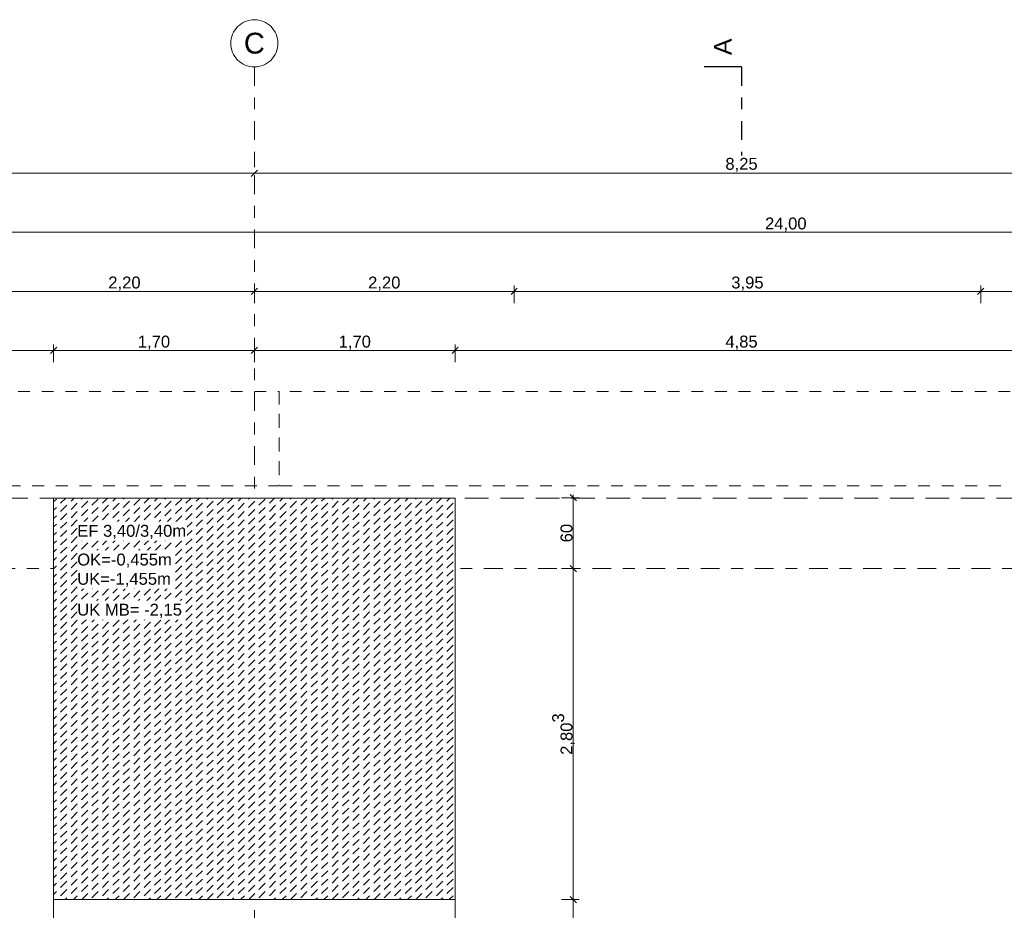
# Model space of a CAD drawing. Header units: metres. Extents: x -273 to 6, y -183 to 13.
# Tile 371 of 379: x -18.91 to -10.57, y -3.34 to 4.2. Entities that reach past the tile are written whole.
import ezdxf

# ---------------------------------------------------------------- set-up
doc = ezdxf.new("R2010")
doc.units = ezdxf.units.M
doc.header["$LTSCALE"] = 0.05
doc.header["$PDMODE"] = 1
doc.header["$PDSIZE"] = -2
for name, pattern in [('ISO-03 Gestrichelt mit Abstand-3', [1.524, 0.6096, -0.9144]), ('Linienart-53', [5.291531, 3.175, -1.058062, 0.352704, -0.705764]), ('Linienart-Gestrichelt mit Abstand', [6, 4, -2])]:
    doc.linetypes.add(name, pattern=pattern)
doc.layers.get('0').update_dxf_attribs({"lineweight": 25})
for name, color, linetype, lineweight, true_color in [('00 -Bauelemente -Beton unbewehrt', 7, 'Continuous', 9, 0xf7e06e), ('30 -32 Gründung- 2 Flachgründungen u. Bodenplatten', 7, 'Continuous', 9, 0xff6633), ('70 -72 Beschriftung- 1 Beschriftung allgemein', 7, 'Continuous', 9, 0xff6633), ('70 -76 Bemaßung- 2 Allgemein', 7, 'Continuous', 5, 0x6666cc)]:
    doc.layers.add(name, color=color, linetype=linetype, lineweight=lineweight, true_color=true_color)
for name, color, linetype, lineweight in [('70 -71 Achsen- 1 Gebäudeachsen', 7, 'Linienart-53', 18), ('70 -72 Beschriftung- 6 Schnittverläufe', 7, 'Linienart-53', 25), ('Keine', 7, 'Continuous', 9)]:
    doc.layers.add(name, color=color, linetype=linetype, lineweight=lineweight)
doc.styles.add('Arial', font='arial.ttf')
doc.dimstyles.new('k+k_klein', dxfattribs={"dimtxt": 0.100689, "dimasz": 0.05302, "dimexe": 0.05, "dimexo": 0.15, "dimgap": 0.005, "dimtad": 1, "dimdec": 3, "dimtxsty": 'Arial', "dimblk": 'VW_SLASH-2', "dimblk1": 'VW_SLASH-2', "dimblk2": 'VW_SLASH-2', "dimcen": 0, "dimdle": 0.025, "dimadec": 3, "dimazin": 0, "dimtfac": 0.75, "dimtdec": 3, "dimtix": 1, "dimtmove": 0, "dimatfit": 0, "dimldrblk": 'VW_FILLEDARROW', "dimfxl": 0.1, "dimfxlon": 1, "dimfrac": 2, "dimtolj": 1, "dimarcsym": 0})

# ---------------------------------------------------------------- blocks, each defined once
blk = doc.blocks.new('Gruppe-7')
at = {"layer": 'Keine', "color": 7, "linetype": 'Continuous', "lineweight": 25, "transparency": 33554687}
blk.add_line((-12.796, 3.8), (-13.1135, 3.8), dxfattribs=at)
at = {"color": 255, "linetype": 'Continuous', "lineweight": 5, "transparency": 33554687}
blk.add_wipeout([(-12.833, 4.0454), (-12.833, 3.9), (-13.0765, 3.9), (-13.0765, 4.0454)], dxfattribs=at).dxf.layer = 'Keine'
at = {"layer": 'Keine', "color": 7, "transparency": 33554687, "extrusion": (0, 0, -1), "insert": (-12.9547, 3.9), "char_height": 0.151, "attachment_point": 6, "text_direction": (0, -1, 0), "line_spacing_factor": 0.970891, "style": 'Arial'}
blk.add_mtext('A', dxfattribs=at)
blk = doc.blocks.new('Gruppe-9')
at = {"layer": '70 -72 Beschriftung- 6 Schnittverläufe', "transparency": 33554687}
blk.add_line((-12.796, 3.8), (-12.796, 3.05), dxfattribs=at)
at = {"layer": '70 -72 Beschriftung- 6 Schnittverläufe', "color": 7, "transparency": 33554687}
blk.add_blockref('Gruppe-7', (0, 0), dxfattribs=at)
blk = doc.blocks.new('_Achsen (3D)')
at = {"layer": '70 -71 Achsen- 1 Gebäudeachsen', "transparency": 33554687}
blk.add_line((-179.668, -0.447), (3.826, -0.447), dxfattribs=at)
at = {"color": 255, "transparency": 33554687}
blk.add_wipeout([(-16.921, 4.2), (-16.9014, 4.199), (-16.882, 4.1961), (-16.8629, 4.1913), (-16.8445, 4.1847), (-16.8267, 4.1763), (-16.8099, 4.1663), (-16.7941, 4.1546), (-16.7796, 4.1414), (-16.7664, 4.1268), (-16.7547, 4.1111), (-16.7446, 4.0942), (-16.7362, 4.0765), (-16.7296, 4.058), (-16.7248, 4.039), (-16.722, 4.0196), (-16.721, 4), (-16.722, 3.9804), (-16.7248, 3.9609), (-16.7296, 3.9419), (-16.7362, 3.9234), (-16.7446, 3.9057), (-16.7547, 3.8888), (-16.7664, 3.8731), (-16.7796, 3.8585), (-16.7941, 3.8454), (-16.8099, 3.8337), (-16.8267, 3.8236), (-16.8445, 3.8152), (-16.8629, 3.8086), (-16.882, 3.8038), (-16.9014, 3.8009), (-16.921, 3.8), (-16.9406, 3.8009), (-16.96, 3.8038), (-16.9791, 3.8086), (-16.9975, 3.8152), (-17.0153, 3.8236), (-17.0321, 3.8337), (-17.0479, 3.8454), (-17.0624, 3.8585), (-17.0756, 3.8731), (-17.0873, 3.8888), (-17.0974, 3.9057), (-17.1058, 3.9234), (-17.1124, 3.9419), (-17.1172, 3.9609), (-17.12, 3.9804), (-17.121, 4), (-17.12, 4.0196), (-17.1172, 4.039), (-17.1124, 4.058), (-17.1058, 4.0765), (-17.0974, 4.0942), (-17.0873, 4.1111), (-17.0756, 4.1268), (-17.0624, 4.1414), (-17.0479, 4.1546), (-17.0321, 4.1663), (-17.0153, 4.1763), (-16.9975, 4.1847), (-16.9791, 4.1913), (-16.96, 4.1961), (-16.9406, 4.199)], dxfattribs=at).dxf.layer = 'Keine'
at = {"layer": '70 -71 Achsen- 1 Gebäudeachsen', "transparency": 33554687}
blk.add_line((-16.921, 3.8), (-16.921, -46.172), dxfattribs=at)
at = {"layer": 'Keine', "transparency": 33554687, "flags": 128}
blk.add_lwpolyline([(-16.921, 4.2), (-16.9014, 4.199), (-16.882, 4.1961), (-16.8629, 4.1913), (-16.8445, 4.1847), (-16.8267, 4.1763), (-16.8099, 4.1663), (-16.7941, 4.1546), (-16.7796, 4.1414), (-16.7664, 4.1268), (-16.7547, 4.1111), (-16.7446, 4.0942), (-16.7362, 4.0765), (-16.7296, 4.058), (-16.7248, 4.039), (-16.722, 4.0196), (-16.721, 4), (-16.722, 3.9804), (-16.7248, 3.9609), (-16.7296, 3.9419), (-16.7362, 3.9234), (-16.7446, 3.9057), (-16.7547, 3.8888), (-16.7664, 3.8731), (-16.7796, 3.8585), (-16.7941, 3.8454), (-16.8099, 3.8337), (-16.8267, 3.8236), (-16.8445, 3.8152), (-16.8629, 3.8086), (-16.882, 3.8038), (-16.9014, 3.8009), (-16.921, 3.8), (-16.9406, 3.8009), (-16.96, 3.8038), (-16.9791, 3.8086), (-16.9975, 3.8152), (-17.0153, 3.8236), (-17.0321, 3.8337), (-17.0479, 3.8454), (-17.0624, 3.8585), (-17.0756, 3.8731), (-17.0873, 3.8888), (-17.0974, 3.9057), (-17.1058, 3.9234), (-17.1124, 3.9419), (-17.1172, 3.9609), (-17.12, 3.9804), (-17.121, 4), (-17.12, 4.0196), (-17.1172, 4.039), (-17.1124, 4.058), (-17.1058, 4.0765), (-17.0974, 4.0942), (-17.0873, 4.1111), (-17.0756, 4.1268), (-17.0624, 4.1414), (-17.0479, 4.1546), (-17.0321, 4.1663), (-17.0153, 4.1763), (-16.9975, 4.1847), (-16.9791, 4.1913), (-16.96, 4.1961), (-16.9406, 4.199)], close=True, dxfattribs=at)
at = {"layer": '70 -72 Beschriftung- 6 Schnittverläufe'}
blk.add_blockref('Gruppe-9', (0, 0), dxfattribs=at)
at = {"layer": 'Keine', "transparency": 33554687, "insert": (-16.921, 4), "char_height": 0.1762, "attachment_point": 5, "line_spacing_factor": 0.970891, "style": 'Arial'}
blk.add_mtext('C', dxfattribs=at)
blk = doc.blocks.new('Gruppe-2166')
at = {"layer": '30 -32 Gründung- 2 Flachgründungen u. Bodenplatten', "flags": 128}
blk.add_lwpolyline([(-18.621, 0.1499), (-15.221, 0.1499), (-15.221, -3.2501), (-18.621, -3.2501)], close=True, dxfattribs=at)
at = {"color": 255}
for points in [[(-18.421, -0.2123), (-17.4926, -0.2123), (-17.4926, -0.0501), (-18.421, -0.0501)], [(-18.421, -0.618), (-17.6142, -0.618), (-17.6142, -0.2935), (-18.421, -0.2935)]]:
    blk.add_wipeout(points, dxfattribs=at).dxf.layer = '70 -72 Beschriftung- 1 Beschriftung allgemein'
at = {"layer": '70 -72 Beschriftung- 1 Beschriftung allgemein', "attachment_point": 1, "line_spacing_factor": 0.970891, "style": 'Arial'}
for s, insert, char_height in [('EF 3,40/3,40m', (-18.421, -0.0771), 0.100689), ('OK=-0,455m\\PUK=-1,455m', (-18.421, -0.3205), 0.10069)]:
    blk.add_mtext(s, dxfattribs=dict(at, insert=insert, char_height=char_height))
blk = doc.blocks.new('Gruppe-2490')
at = {"layer": 'Keine', "color": 7, "linetype": 'ISO-03 Gestrichelt mit Abstand-3', "lineweight": 9, "flags": 128}
for points in [[(-53.0011, 0.253), (-16.7111, 0.253), (-16.7111, 1.053), (-53.0011, 1.053)], [(-53.0011, 0.253), (-16.7111, 0.253), (-16.7111, 1.053), (-53.0011, 1.053)], [(2.079, 1.053), (-16.7111, 1.053), (-16.7111, 0.253), (2.079, 0.253)], [(2.079, 1.053), (-16.7111, 1.053), (-16.7111, 0.253), (2.079, 0.253)]]:
    blk.add_lwpolyline(points, close=True, dxfattribs=at)
blk = doc.blocks.new('_FU_2D LP5 (2D)')
at = {"color": 255}
blk.add_wipeout([(-18.62099996, 0.149948), (-15.22099996, 0.149948), (-15.22099996, -3.250052), (-18.62099996, -3.250052)], dxfattribs=at).dxf.layer = '00 -Bauelemente -Beton unbewehrt'
at = {"layer": '00 -Bauelemente -Beton unbewehrt', "linetype": 'Continuous', "lineweight": 9}
h = blk.add_hatch(dxfattribs=at)
h.set_pattern_fill('Unbew_ Beton1 1mm SRF', style=0, pattern_type=2)
h.set_pattern_definition([(45, (0, 0), (0.08838828, 0.01767774), [0.075, -0.05])])
h.paths.add_polyline_path([(-18.62099996, 0.149948), (-15.22099996, 0.149948), (-15.22099996, -3.250052), (-18.62099996, -3.250052)])
at = {"layer": '00 -Bauelemente -Beton unbewehrt', "flags": 128}
blk.add_lwpolyline([(-18.62099996, 0.149948), (-15.22099996, 0.149948), (-15.22099996, -3.250052), (-18.62099996, -3.250052)], close=True, dxfattribs=at)
at = {"layer": 'Keine', "color": 1, "linetype": 'Linienart-Gestrichelt mit Abstand', "lineweight": 9, "true_color": 0xff0000, "flags": 128}
blk.add_lwpolyline([(6.03999377, -134.70913897), (4.10766281, -139.37286792), (2.43021044, -143.26963359), (0.229042, -148.18933714), (-1.94395765, -152.85045285), (-2.56993827, -154.15978267), (-4.36668217, -157.84024419, -0.1218666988), (-4.98756345, -158.57331042), (-24.20773646, -172.45584859, 0.2343426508), (-30.81423496, -181.88107792), (-30.81423496, -181.88107792, -0.1382747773), (-50.04185585, -181.32068598), (-50.04185585, -181.32068598), (-63.53399243, -176.93721776), (-98.52806435, -165.50668377), (-148.4236418, -149.2972654), (-209.68205216, -128.62056047), (-249.49758002, -116.74073979), (-271.8563458, -111.07977166), (-272.63374696, -110.30237051), (-272.63374694, -44.20319881), (-268.39909651, 0.15100107), (-267.46628238, 0.15012673), (-197.75478142, 0.14986172), (5.97600004, 0.14995802), (6.00607638, -63.16005056)], format="xyb", close=True, dxfattribs=at)
at = {"layer": '30 -32 Gründung- 2 Flachgründungen u. Bodenplatten', "color": 7}
blk.add_blockref('Gruppe-2166', (0, 0), dxfattribs=at)
at = {"layer": '30 -32 Gründung- 2 Flachgründungen u. Bodenplatten', "flags": 128}
blk.add_lwpolyline([(-18.62099996, -3.250052), (-15.22099996, -3.250052), (-15.22099996, -6.14704198), (-18.62099996, -6.14704198)], close=True, dxfattribs=at)
at = {"layer": '70 -72 Beschriftung- 1 Beschriftung allgemein', "color": 7}
blk.add_blockref('Gruppe-2490', (0, 0), dxfattribs=at)
blk = doc.blocks.new('VW_SLASH-2')
at = {"color": 0, "linetype": 'ByBlock', "lineweight": -2, "transparency": 16777216}
blk.add_line((0.47, 0), (-1, 0), dxfattribs=at)
at = {"color": 0, "lineweight": 5, "transparency": 16777216, "flags": 128}
blk.add_lwpolyline([(0.5, 0.5), (-0.5, -0.5)], dxfattribs=at)
blk = doc.blocks.new('*D2813')
at = {"layer": '70 -76 Bemaßung- 2 Allgemein', "color": 0, "lineweight": -2}
for p, q in [((-25.171, 3.05), (-25.171, 2.95)), ((-16.921, 3.05), (-16.921, 2.95)), ((-16.974, 2.9), (-25.118, 2.9))]:
    blk.add_line(p, q, dxfattribs=at)
at = {"layer": 'Defpoints', "color": 0}
for p in [(-25.171, 2.9), (-25.171, 2.9), (-16.921, 2.9)]:
    blk.add_point(p, dxfattribs=at)
at = {"layer": '70 -76 Bemaßung- 2 Allgemein', "color": 0, "lineweight": -2, "xscale": 0.05302001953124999, "yscale": 0.05302001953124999, "zscale": 0.05302001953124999, "rotation": 180}
blk.add_blockref('VW_SLASH-2', (-25.171, 2.9), dxfattribs=at)
at = {"layer": '70 -76 Bemaßung- 2 Allgemein', "color": 0, "lineweight": -2, "xscale": 0.05302001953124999, "yscale": 0.05302001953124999, "zscale": 0.05302001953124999}
blk.add_blockref('VW_SLASH-2', (-16.921, 2.9), dxfattribs=at)
at = {"layer": '70 -76 Bemaßung- 2 Allgemein', "color": 0, "insert": (-21.046, 2.9704), "char_height": 0.10069, "attachment_point": 5, "style": 'Arial'}
blk.add_mtext('\\A1;8,25', dxfattribs=at)
blk = doc.blocks.new('VW_FILLEDARROW')
at = {"linetype": 'Continuous', "lineweight": 0, "transparency": 16777216}
blk.add_hatch(color=0, dxfattribs=at).paths.add_polyline_path([(-2.83, 0.76), (0, 0), (-2.83, -0.76)])
at = {"color": 0, "lineweight": 5, "transparency": 16777216, "flags": 128}
blk.add_lwpolyline([(-2.83, 0.76), (0, 0), (-2.83, -0.76)], close=True, dxfattribs=at)
blk = doc.blocks.new('*D2814')
at = {"layer": '70 -76 Bemaßung- 2 Allgemein', "color": 0, "lineweight": -2}
for p, q in [((-16.921, 3.05), (-16.921, 2.95)), ((-8.671, 3.05), (-8.671, 2.95)), ((-8.724, 2.9), (-16.868, 2.9))]:
    blk.add_line(p, q, dxfattribs=at)
at = {"layer": 'Defpoints', "color": 0}
for p in [(-16.921, 2.9), (-16.921, 2.9), (-8.671, 2.9)]:
    blk.add_point(p, dxfattribs=at)
at = {"layer": '70 -76 Bemaßung- 2 Allgemein', "color": 0, "lineweight": -2, "xscale": 0.05302001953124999, "yscale": 0.05302001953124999, "zscale": 0.05302001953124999, "rotation": 180}
blk.add_blockref('VW_SLASH-2', (-16.921, 2.9), dxfattribs=at)
at = {"layer": '70 -76 Bemaßung- 2 Allgemein', "color": 0, "lineweight": -2, "xscale": 0.05302001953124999, "yscale": 0.05302001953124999, "zscale": 0.05302001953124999}
blk.add_blockref('VW_SLASH-2', (-8.671, 2.9), dxfattribs=at)
at = {"layer": '70 -76 Bemaßung- 2 Allgemein', "color": 0, "insert": (-12.796, 2.9704), "char_height": 0.10069, "attachment_point": 5, "style": 'Arial'}
blk.add_mtext('\\A1;8,25', dxfattribs=at)
blk = doc.blocks.new('*D2861')
at = {"layer": '70 -76 Bemaßung- 2 Allgemein', "color": 0, "lineweight": -2}
for p, q in [((-24.421, 2.3), (-24.421, 2.45)), ((-0.421, 2.3), (-0.421, 2.45)), ((-0.474, 2.4), (-24.368, 2.4))]:
    blk.add_line(p, q, dxfattribs=at)
at = {"layer": 'Defpoints', "color": 0}
for p in [(-24.421, 2.4), (-24.421, 0.153), (-0.421, -12.947)]:
    blk.add_point(p, dxfattribs=at)
at = {"layer": '70 -76 Bemaßung- 2 Allgemein', "color": 0, "lineweight": -2, "xscale": 0.05302001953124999, "yscale": 0.05302001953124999, "zscale": 0.05302001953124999, "rotation": 180}
blk.add_blockref('VW_SLASH-2', (-24.421, 2.4), dxfattribs=at)
at = {"layer": '70 -76 Bemaßung- 2 Allgemein', "color": 0, "lineweight": -2, "xscale": 0.05302001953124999, "yscale": 0.05302001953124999, "zscale": 0.05302001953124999}
blk.add_blockref('VW_SLASH-2', (-0.421, 2.4), dxfattribs=at)
at = {"layer": '70 -76 Bemaßung- 2 Allgemein', "color": 0, "insert": (-12.421, 2.4654), "char_height": 0.10069, "attachment_point": 5, "style": 'Arial'}
blk.add_mtext('\\A1;24,00', dxfattribs=at)
blk = doc.blocks.new('*D3026')
at = {"layer": '70 -76 Bemaßung- 2 Allgemein', "color": 0, "lineweight": -2}
for p, q in [((-19.121, 1.8), (-19.121, 1.95)), ((-16.921, 1.8), (-16.921, 1.95)), ((-16.974, 1.9), (-19.068, 1.9))]:
    blk.add_line(p, q, dxfattribs=at)
at = {"layer": 'Defpoints', "color": 0}
for p in [(-19.121, 1.9), (-16.921, -6.147), (-19.121, -8.497)]:
    blk.add_point(p, dxfattribs=at)
at = {"layer": '70 -76 Bemaßung- 2 Allgemein', "color": 0, "lineweight": -2, "xscale": 0.05302001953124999, "yscale": 0.05302001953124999, "zscale": 0.05302001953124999, "rotation": 180}
blk.add_blockref('VW_SLASH-2', (-19.121, 1.9), dxfattribs=at)
at = {"layer": '70 -76 Bemaßung- 2 Allgemein', "color": 0, "lineweight": -2, "xscale": 0.05302001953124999, "yscale": 0.05302001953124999, "zscale": 0.05302001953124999}
blk.add_blockref('VW_SLASH-2', (-16.921, 1.9), dxfattribs=at)
at = {"layer": '70 -76 Bemaßung- 2 Allgemein', "color": 0, "insert": (-18.021, 1.9654), "char_height": 0.10069, "attachment_point": 5, "style": 'Arial'}
blk.add_mtext('\\A1;2,20', dxfattribs=at)
blk = doc.blocks.new('*D3027')
at = {"layer": '70 -76 Bemaßung- 2 Allgemein', "color": 0, "lineweight": -2}
for p, q in [((-16.921, 1.8), (-16.921, 1.95)), ((-14.721, 1.8), (-14.721, 1.95)), ((-14.774, 1.9), (-16.868, 1.9))]:
    blk.add_line(p, q, dxfattribs=at)
at = {"layer": 'Defpoints', "color": 0}
for p in [(-16.921, 1.9), (-16.921, -6.147), (-14.721, -8.497)]:
    blk.add_point(p, dxfattribs=at)
at = {"layer": '70 -76 Bemaßung- 2 Allgemein', "color": 0, "lineweight": -2, "xscale": 0.05302001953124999, "yscale": 0.05302001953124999, "zscale": 0.05302001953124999, "rotation": 180}
blk.add_blockref('VW_SLASH-2', (-16.921, 1.9), dxfattribs=at)
at = {"layer": '70 -76 Bemaßung- 2 Allgemein', "color": 0, "lineweight": -2, "xscale": 0.05302001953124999, "yscale": 0.05302001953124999, "zscale": 0.05302001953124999}
blk.add_blockref('VW_SLASH-2', (-14.721, 1.9), dxfattribs=at)
at = {"layer": '70 -76 Bemaßung- 2 Allgemein', "color": 0, "insert": (-15.821, 1.9654), "char_height": 0.10069, "attachment_point": 5, "style": 'Arial'}
blk.add_mtext('\\A1;2,20', dxfattribs=at)
blk = doc.blocks.new('*D3028')
at = {"layer": '70 -76 Bemaßung- 2 Allgemein', "color": 0, "lineweight": -2}
for p, q in [((-14.721, 1.8), (-14.721, 1.95)), ((-10.771, 1.8), (-10.771, 1.95)), ((-10.824, 1.9), (-14.668, 1.9))]:
    blk.add_line(p, q, dxfattribs=at)
at = {"layer": 'Defpoints', "color": 0}
for p in [(-14.721, 1.9), (-14.721, -8.497), (-10.771, -8.497)]:
    blk.add_point(p, dxfattribs=at)
at = {"layer": '70 -76 Bemaßung- 2 Allgemein', "color": 0, "lineweight": -2, "xscale": 0.05302001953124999, "yscale": 0.05302001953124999, "zscale": 0.05302001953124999, "rotation": 180}
blk.add_blockref('VW_SLASH-2', (-14.721, 1.9), dxfattribs=at)
at = {"layer": '70 -76 Bemaßung- 2 Allgemein', "color": 0, "lineweight": -2, "xscale": 0.05302001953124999, "yscale": 0.05302001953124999, "zscale": 0.05302001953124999}
blk.add_blockref('VW_SLASH-2', (-10.771, 1.9), dxfattribs=at)
at = {"layer": '70 -76 Bemaßung- 2 Allgemein', "color": 0, "insert": (-12.746, 1.9654), "char_height": 0.10069, "attachment_point": 5, "style": 'Arial'}
blk.add_mtext('\\A1;3,95', dxfattribs=at)
blk = doc.blocks.new('*D3029')
at = {"layer": '70 -76 Bemaßung- 2 Allgemein', "color": 0, "lineweight": -2}
for p, q in [((-10.771, 1.8), (-10.771, 1.95)), ((-8.671, 1.8), (-8.671, 1.95)), ((-8.724, 1.9), (-10.718, 1.9))]:
    blk.add_line(p, q, dxfattribs=at)
at = {"layer": 'Defpoints', "color": 0}
for p in [(-10.771, 1.9), (-8.671, -5.797), (-10.771, -8.497)]:
    blk.add_point(p, dxfattribs=at)
at = {"layer": '70 -76 Bemaßung- 2 Allgemein', "color": 0, "lineweight": -2, "xscale": 0.05302001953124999, "yscale": 0.05302001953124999, "zscale": 0.05302001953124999, "rotation": 180}
blk.add_blockref('VW_SLASH-2', (-10.771, 1.9), dxfattribs=at)
at = {"layer": '70 -76 Bemaßung- 2 Allgemein', "color": 0, "lineweight": -2, "xscale": 0.05302001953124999, "yscale": 0.05302001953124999, "zscale": 0.05302001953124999}
blk.add_blockref('VW_SLASH-2', (-8.671, 1.9), dxfattribs=at)
at = {"layer": '70 -76 Bemaßung- 2 Allgemein', "color": 0, "insert": (-9.721, 1.9654), "char_height": 0.10069, "attachment_point": 5, "style": 'Arial'}
blk.add_mtext('\\A1;2,10', dxfattribs=at)
blk = doc.blocks.new('*D3308')
at = {"layer": '70 -76 Bemaßung- 2 Allgemein', "color": 0, "lineweight": -2}
for p, q in [((-24.321, 1.3), (-24.321, 1.45)), ((-18.621, 1.3), (-18.621, 1.45)), ((-18.674, 1.4), (-24.268, 1.4))]:
    blk.add_line(p, q, dxfattribs=at)
at = {"layer": 'Defpoints', "color": 0}
for p in [(-24.321, 1.4), (-24.321, 0.1499), (-18.621, 0.153)]:
    blk.add_point(p, dxfattribs=at)
at = {"layer": '70 -76 Bemaßung- 2 Allgemein', "color": 0, "lineweight": -2, "xscale": 0.05302001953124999, "yscale": 0.05302001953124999, "zscale": 0.05302001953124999, "rotation": 180}
blk.add_blockref('VW_SLASH-2', (-24.321, 1.4), dxfattribs=at)
at = {"layer": '70 -76 Bemaßung- 2 Allgemein', "color": 0, "lineweight": -2, "xscale": 0.05302001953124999, "yscale": 0.05302001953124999, "zscale": 0.05302001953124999}
blk.add_blockref('VW_SLASH-2', (-18.621, 1.4), dxfattribs=at)
at = {"layer": '70 -76 Bemaßung- 2 Allgemein', "color": 0, "insert": (-21.471, 1.4654), "char_height": 0.10069, "attachment_point": 5, "style": 'Arial'}
blk.add_mtext('\\A1;5,70', dxfattribs=at)
blk = doc.blocks.new('*D3309')
at = {"layer": '70 -76 Bemaßung- 2 Allgemein', "color": 0, "lineweight": -2}
for p, q in [((-18.621, 1.3), (-18.621, 1.45)), ((-16.921, 1.3), (-16.921, 1.45)), ((-16.974, 1.4), (-18.568, 1.4))]:
    blk.add_line(p, q, dxfattribs=at)
at = {"layer": 'Defpoints', "color": 0}
for p in [(-18.621, 1.4), (-18.621, 0.153), (-16.921, 0.153)]:
    blk.add_point(p, dxfattribs=at)
at = {"layer": '70 -76 Bemaßung- 2 Allgemein', "color": 0, "lineweight": -2, "xscale": 0.05302001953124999, "yscale": 0.05302001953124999, "zscale": 0.05302001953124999, "rotation": 180}
blk.add_blockref('VW_SLASH-2', (-18.621, 1.4), dxfattribs=at)
at = {"layer": '70 -76 Bemaßung- 2 Allgemein', "color": 0, "lineweight": -2, "xscale": 0.05302001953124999, "yscale": 0.05302001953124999, "zscale": 0.05302001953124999}
blk.add_blockref('VW_SLASH-2', (-16.921, 1.4), dxfattribs=at)
at = {"layer": '70 -76 Bemaßung- 2 Allgemein', "color": 0, "insert": (-17.771, 1.4654), "char_height": 0.10069, "attachment_point": 5, "style": 'Arial'}
blk.add_mtext('\\A1;1,70', dxfattribs=at)
blk = doc.blocks.new('*D3310')
at = {"layer": '70 -76 Bemaßung- 2 Allgemein', "color": 0, "lineweight": -2}
for p, q in [((-16.921, 1.3), (-16.921, 1.45)), ((-15.221, 1.3), (-15.221, 1.45)), ((-15.274, 1.4), (-16.868, 1.4))]:
    blk.add_line(p, q, dxfattribs=at)
at = {"layer": 'Defpoints', "color": 0}
for p in [(-16.921, 1.4), (-16.921, 0.153), (-15.221, 0.153)]:
    blk.add_point(p, dxfattribs=at)
at = {"layer": '70 -76 Bemaßung- 2 Allgemein', "color": 0, "lineweight": -2, "xscale": 0.05302001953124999, "yscale": 0.05302001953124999, "zscale": 0.05302001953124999, "rotation": 180}
blk.add_blockref('VW_SLASH-2', (-16.921, 1.4), dxfattribs=at)
at = {"layer": '70 -76 Bemaßung- 2 Allgemein', "color": 0, "lineweight": -2, "xscale": 0.05302001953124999, "yscale": 0.05302001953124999, "zscale": 0.05302001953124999}
blk.add_blockref('VW_SLASH-2', (-15.221, 1.4), dxfattribs=at)
at = {"layer": '70 -76 Bemaßung- 2 Allgemein', "color": 0, "insert": (-16.071, 1.4654), "char_height": 0.10069, "attachment_point": 5, "style": 'Arial'}
blk.add_mtext('\\A1;1,70', dxfattribs=at)
blk = doc.blocks.new('*D3311')
at = {"layer": '70 -76 Bemaßung- 2 Allgemein', "color": 0, "lineweight": -2}
for p, q in [((-15.221, 1.3), (-15.221, 1.45)), ((-10.371, 1.3), (-10.371, 1.45)), ((-10.424, 1.4), (-15.168, 1.4))]:
    blk.add_line(p, q, dxfattribs=at)
at = {"layer": 'Defpoints', "color": 0}
for p in [(-15.221, 1.4), (-15.221, 0.153), (-10.371, 0.153)]:
    blk.add_point(p, dxfattribs=at)
at = {"layer": '70 -76 Bemaßung- 2 Allgemein', "color": 0, "lineweight": -2, "xscale": 0.05302001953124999, "yscale": 0.05302001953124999, "zscale": 0.05302001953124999, "rotation": 180}
blk.add_blockref('VW_SLASH-2', (-15.221, 1.4), dxfattribs=at)
at = {"layer": '70 -76 Bemaßung- 2 Allgemein', "color": 0, "lineweight": -2, "xscale": 0.05302001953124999, "yscale": 0.05302001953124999, "zscale": 0.05302001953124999}
blk.add_blockref('VW_SLASH-2', (-10.371, 1.4), dxfattribs=at)
at = {"layer": '70 -76 Bemaßung- 2 Allgemein', "color": 0, "insert": (-12.796, 1.4654), "char_height": 0.10069, "attachment_point": 5, "style": 'Arial'}
blk.add_mtext('\\A1;4,85', dxfattribs=at)
blk = doc.blocks.new('*D3361')
at = {"layer": '70 -76 Bemaßung- 2 Allgemein', "color": 0, "lineweight": -2}
for p, q in [((-14.321, 0.153), (-14.171, 0.153)), ((-14.221, -0.394), (-14.221, 0.0999)), ((-14.321, -0.447), (-14.171, -0.447))]:
    blk.add_line(p, q, dxfattribs=at)
at = {"layer": 'Defpoints', "color": 0}
for p in [(-15.221, 0.153), (-14.221, 0.153), (-15.221, -0.447)]:
    blk.add_point(p, dxfattribs=at)
at = {"layer": '70 -76 Bemaßung- 2 Allgemein', "color": 0, "lineweight": -2, "xscale": 0.05302001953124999, "yscale": 0.05302001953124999, "zscale": 0.05302001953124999}
for p, rotation in [((-14.221, 0.153), 90), ((-14.221, -0.447), 270)]:
    blk.add_blockref('VW_SLASH-2', p, dxfattribs=dict(at, rotation=rotation))
at = {"layer": '70 -76 Bemaßung- 2 Allgemein', "color": 0, "insert": (-14.2774, -0.147), "char_height": 0.10069, "attachment_point": 5, "rotation": 90, "style": 'Arial'}
blk.add_mtext('\\A1;60', dxfattribs=at)
blk = doc.blocks.new('*D3362')
at = {"layer": '70 -76 Bemaßung- 2 Allgemein', "color": 0, "lineweight": -2}
for p, q in [((-14.321, -0.447), (-14.171, -0.447)), ((-14.221, -3.197), (-14.221, -0.5001)), ((-14.321, -3.2501), (-14.171, -3.2501))]:
    blk.add_line(p, q, dxfattribs=at)
at = {"layer": 'Defpoints', "color": 0}
for p in [(-15.221, -0.447), (-14.221, -0.447), (-15.221, -3.2501)]:
    blk.add_point(p, dxfattribs=at)
at = {"layer": '70 -76 Bemaßung- 2 Allgemein', "color": 0, "lineweight": -2, "xscale": 0.05302001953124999, "yscale": 0.05302001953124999, "zscale": 0.05302001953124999}
for p, rotation in [((-14.221, -0.447), 90), ((-14.221, -3.2501), 270)]:
    blk.add_blockref('VW_SLASH-2', p, dxfattribs=dict(at, rotation=rotation))
at = {"layer": '70 -76 Bemaßung- 2 Allgemein', "color": 0, "insert": (-14.3041, -1.8485), "char_height": 0.100689, "attachment_point": 5, "rotation": 90, "style": 'Arial'}
blk.add_mtext('\\A1;2,80\\S3^ ;', dxfattribs=at)
blk = doc.blocks.new('*D3363')
at = {"layer": '70 -76 Bemaßung- 2 Allgemein', "color": 0, "lineweight": -2}
for p, q in [((-14.321, -3.2501), (-14.171, -3.2501)), ((-14.221, -5.994), (-14.221, -3.3031)), ((-14.321, -6.047), (-14.171, -6.047))]:
    blk.add_line(p, q, dxfattribs=at)
at = {"layer": 'Defpoints', "color": 0}
for p in [(-15.221, -3.2501), (-14.221, -3.2501), (-14.621, -6.047)]:
    blk.add_point(p, dxfattribs=at)
at = {"layer": '70 -76 Bemaßung- 2 Allgemein', "color": 0, "lineweight": -2, "xscale": 0.05302001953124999, "yscale": 0.05302001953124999, "zscale": 0.05302001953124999}
for p, rotation in [((-14.221, -3.2501), 90), ((-14.221, -6.047), 270)]:
    blk.add_blockref('VW_SLASH-2', p, dxfattribs=dict(at, rotation=rotation))
at = {"layer": '70 -76 Bemaßung- 2 Allgemein', "color": 0, "insert": (-14.3024, -4.6485), "char_height": 0.100689, "attachment_point": 5, "rotation": 90, "style": 'Arial'}
blk.add_mtext('\\A1;2,79\\S7^ ;', dxfattribs=at)
blk = doc.blocks.new('Gruppe-2970')
at = {"layer": '70 -72 Beschriftung- 1 Beschriftung allgemein', "linetype": 'Continuous', "lineweight": 5}
blk.add_point((-18.421, -0.618), dxfattribs=at)
at = {"color": 255}
blk.add_wipeout([(-18.421, -0.8803), (-17.528, -0.8803), (-17.528, -0.718), (-18.421, -0.718)], dxfattribs=at).dxf.layer = '70 -72 Beschriftung- 1 Beschriftung allgemein'
at = {"layer": '70 -72 Beschriftung- 1 Beschriftung allgemein', "insert": (-18.421, -0.745), "char_height": 0.100689, "attachment_point": 1, "line_spacing_factor": 0.970891, "style": 'Arial'}
blk.add_mtext('UK MB= -2,15', dxfattribs=at)
blk = doc.blocks.new('Gruppe-2779')
at = {"layer": '70 -76 Bemaßung- 2 Allgemein'}
for base, p1, p2, picture, middle in [((-25.17099996, 2.89995802), (-16.92099996, 2.89995802), (-25.17099996, 2.89995802), '*D2813', (-21.04599996, 2.97042156)), ((-16.92099996, 2.89995802), (-8.67099996, 2.89995802), (-16.92099996, 2.89995802), '*D2814', (-12.79599996, 2.97042156))]:
    dim = blk.add_linear_dim(base=base, p1=p1, p2=p2, text='8,25', dimstyle='k+k_klein', override={"dimtxt": 0.100689, "dimgap": 0.01, "dimdec": 8, "dimpost": '<>', "dimtxsty": 'Arial', "dimtmove": 2}, dxfattribs=at)
    dim.commit()
    dim.dimension.update_dxf_attribs({"geometry": picture, "text_midpoint": middle})
blk = doc.blocks.new('Gruppe-2783')
at = {"layer": '70 -76 Bemaßung- 2 Allgemein'}
dim = blk.add_linear_dim(base=(-24.42099996, 2.39995802), p1=(-0.42099996, -12.94704198), p2=(-24.42099996, 0.15295802), text='24,00', dimstyle='k+k_klein', override={"dimtxt": 0.100689, "dimgap": 0.005, "dimdec": 8, "dimpost": '<>', "dimtxsty": 'Arial', "dimtmove": 2}, dxfattribs=at)
dim.commit()
dim.dimension.update_dxf_attribs({"geometry": '*D2861', "text_midpoint": (-12.42099996, 2.46542156)})
blk = doc.blocks.new('Gruppe-2789')
at = {"layer": '70 -76 Bemaßung- 2 Allgemein'}
for base, p1, p2, text, picture, middle in [((-19.12099996, 1.89995802), (-16.92099996, -6.14704198), (-19.12099996, -8.49704198), '2,20', '*D3026', (-18.02099996, 1.96542156)), ((-16.92099996, 1.89995802), (-14.72099996, -8.49704198), (-16.92099996, -6.14704198), '2,20', '*D3027', (-15.82099996, 1.96542156)), ((-14.72099996, 1.89995802), (-10.77099996, -8.49704198), (-14.72099996, -8.49704198), '3,95', '*D3028', (-12.74599996, 1.96542156)), ((-10.77099996, 1.89995802), (-8.67099996, -5.79704198), (-10.77099996, -8.49704198), '2,10', '*D3029', (-9.72099996, 1.96542156))]:
    dim = blk.add_linear_dim(base=base, p1=p1, p2=p2, text=text, dimstyle='k+k_klein', override={"dimtxt": 0.100689, "dimgap": 0.005, "dimdec": 8, "dimpost": '<>', "dimtxsty": 'Arial', "dimtmove": 2}, dxfattribs=at)
    dim.commit()
    dim.dimension.update_dxf_attribs({"geometry": picture, "text_midpoint": middle})
blk = doc.blocks.new('Gruppe-2794')
at = {"layer": '70 -76 Bemaßung- 2 Allgemein'}
for base, p1, p2, text, picture, middle in [((-24.32099996, 1.39995802), (-18.62099996, 0.15295802), (-24.32099996, 0.14994365), '5,70', '*D3308', (-21.47099996, 1.46542156)), ((-18.62099996, 1.39995802), (-16.92099996, 0.15295802), (-18.62099996, 0.15295802), '1,70', '*D3309', (-17.77099996, 1.46542156)), ((-16.92099996, 1.39995802), (-15.22099996, 0.15295802), (-16.92099996, 0.15295802), '1,70', '*D3310', (-16.07099996, 1.46542156)), ((-15.22099996, 1.39995802), (-10.37099996, 0.15295802), (-15.22099996, 0.15295802), '4,85', '*D3311', (-12.79599996, 1.46542156))]:
    dim = blk.add_linear_dim(base=base, p1=p1, p2=p2, text=text, dimstyle='k+k_klein', override={"dimtxt": 0.100689, "dimgap": 0.005, "dimdec": 8, "dimpost": '<>', "dimtxsty": 'Arial', "dimtmove": 2}, dxfattribs=at)
    dim.commit()
    dim.dimension.update_dxf_attribs({"geometry": picture, "text_midpoint": middle})
blk = doc.blocks.new('Gruppe-2797')
at = {"layer": '70 -76 Bemaßung- 2 Allgemein'}
for base, p1, p2, text, picture, middle in [((-14.221, 0.153), (-15.221, -0.447), (-15.221, 0.153), '60', '*D3361', (-14.2774, -0.147)), ((-14.221, -0.447), (-15.221, -3.2501), (-15.221, -0.447), '2,80\\S3^ ;', '*D3362', (-14.3041, -1.8485)), ((-14.221, -3.2501), (-14.621, -6.047), (-15.221, -3.2501), '2,79\\S7^ ;', '*D3363', (-14.3024, -4.6485))]:
    dim = blk.add_linear_dim(base=base, p1=p1, p2=p2, angle=270, text=text, dimstyle='k+k_klein', override={"dimtxt": 0.100689, "dimgap": 0.005, "dimpost": '<>', "dimtxsty": 'Arial', "dimtmove": 2}, dxfattribs=at)
    dim.commit()
    dim.dimension.update_dxf_attribs({"geometry": picture, "text_midpoint": middle})
blk = doc.blocks.new('_FU_2D Bemaßung_ Beschriftung (3D)')
at = {"layer": '70 -76 Bemaßung- 2 Allgemein'}
for name in ['Gruppe-2779', 'Gruppe-2783', 'Gruppe-2789', 'Gruppe-2794', 'Gruppe-2797']:
    blk.add_blockref(name, (0, 0), dxfattribs=at)
at = {"layer": '70 -72 Beschriftung- 1 Beschriftung allgemein', "color": 7}
blk.add_blockref('Gruppe-2970', (0, 0), dxfattribs=at)

msp = doc.modelspace()

# ---------------------------------------------------------------- block references
at = {"layer": 'Keine', "color": 1}
msp.add_blockref('_Achsen (3D)', (0, 0), dxfattribs=at)

# ---------------------------------------------------------------- next in the draw order: block references
msp.add_blockref('_FU_2D LP5 (2D)', (0, 0), dxfattribs=at)

# ---------------------------------------------------------------- next in the draw order: block references
msp.add_blockref('_FU_2D Bemaßung_ Beschriftung (3D)', (0, 0), dxfattribs=at)

doc.saveas('drawing.dxf')
